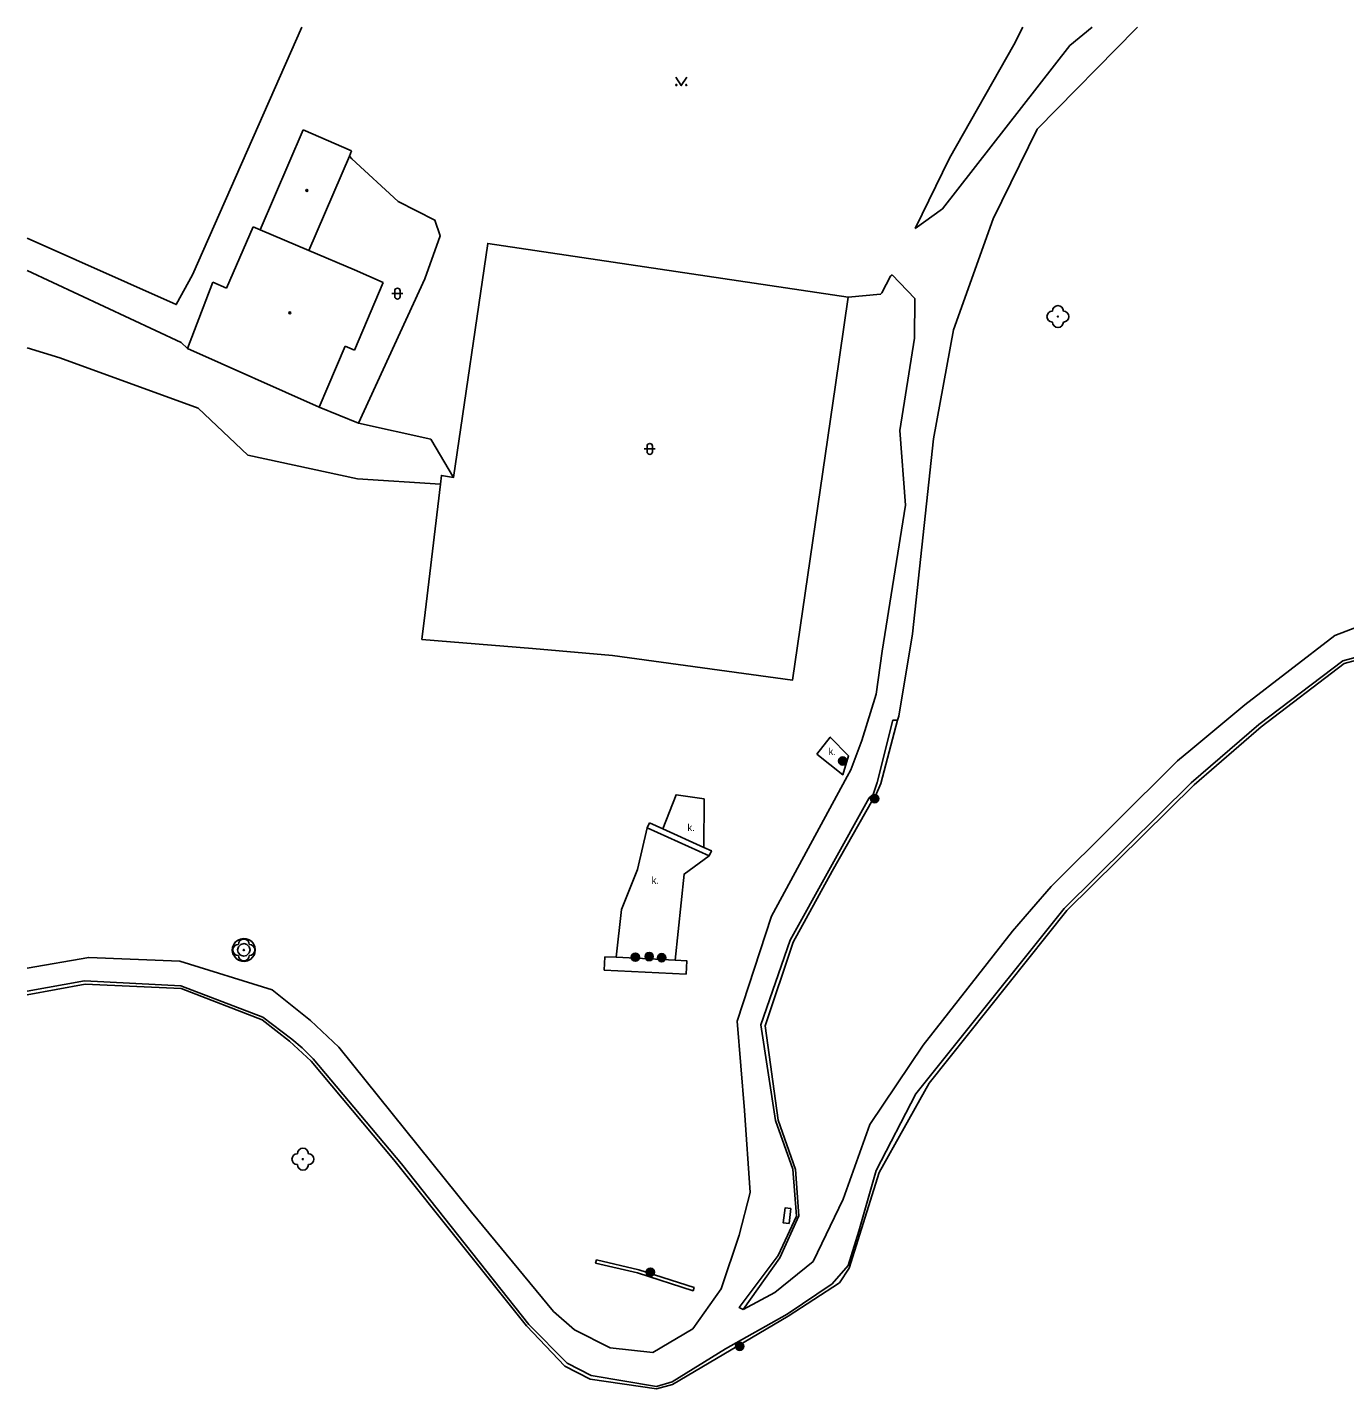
# Model space of a CAD drawing. Extents: x -600391 to -599491, y -1160176 to -1159402.
# Drawn here: x -600391 to -600270.8, y -1159526 to -1159401.8 of the extents above; entities that cross this region are included whole.
import ezdxf

# ---------------------------------------------------------------- set-up
doc = ezdxf.new("R2010")
doc.units = 0
for name, color, linetype in [('Level 11', 7, 'Continuous'), ('Level 22', 7, 'Continuous'), ('Level 31', 7, 'Continuous'), ('Level 36', 7, 'Continuous'), ('Level 39', 7, 'Continuous'), ('Level 40', 7, 'Continuous'), ('Level 51', 7, 'Continuous'), ('Level 52', 7, 'Continuous')]:
    doc.layers.add(name, color=color, linetype=linetype)

msp = doc.modelspace()

# ---------------------------------------------------------------- linework, layer by layer
at = {"layer": 'Level 11'}
msp.add_line((-600391.01, -1159489.73), (-600385.78, -1159488.78), dxfattribs=at)
for points in [[(-600311.57, -1159464.99), (-600311.46, -1159464.63), (-600310.2, -1159457.11), (-600308.28, -1159439.33), (-600306.46, -1159429.38), (-600302.86, -1159419.25), (-600298.84, -1159411.06), (-600289.81, -1159401.88), (-600289.66, -1159401.77)], [(-600293.81, -1159401.77), (-600295.84, -1159403.43), (-600307.48, -1159418.35), (-600309.97, -1159420.12)], [(-600316.07, -1159426.41), (-600348.98, -1159421.49), (-600352.09, -1159442.85)], [(-600312.07, -1159424.35), (-600310.01, -1159426.52), (-600310.04, -1159430.14), (-600311.37, -1159438.58), (-600310.86, -1159445.39), (-600312.98, -1159458.71)], [(-600248.5, -1159459.53), (-600253.38, -1159457.91), (-600263.16, -1159455.54), (-600266.42, -1159455.55), (-600267.14, -1159455.55), (-600271.65, -1159457.28), (-600279.87, -1159463.59), (-600284.81, -1159467.7), (-600286.03, -1159468.71), (-600297.54, -1159480.18), (-600299.34, -1159482.24), (-600301.09, -1159484.24), (-600309.25, -1159494.67), (-600314.1, -1159501.89), (-600316.53, -1159508.72), (-600319.29, -1159514.4), (-600322.78, -1159517.24), (-600325.68, -1159518.79)], [(-600366.85, -1159494.12), (-600365.92, -1159494.89), (-600364.91, -1159495.91), (-600356.86, -1159505.47), (-600345.22, -1159520.14), (-600341.74, -1159523.68), (-600339.55, -1159524.8), (-600333.59, -1159525.79), (-600332.13, -1159525.37), (-600327.27, -1159522.38), (-600321.66, -1159519.19), (-600317.54, -1159516.42), (-600316.09, -1159514.76), (-600315.11, -1159511.64), (-600313.54, -1159506.09), (-600309.91, -1159499.11), (-600306.73, -1159495.15), (-600296.37, -1159482.17), (-600284.77, -1159470.73), (-600278.6, -1159465.38), (-600270.93, -1159459.58), (-600264.06, -1159457.72), (-600254.39, -1159459.84), (-600249.14, -1159461.54)], [(-600249.24, -1159461.86), (-600254.44, -1159460.04), (-600264.07, -1159457.99), (-600270.8, -1159459.83), (-600278.39, -1159465.61), (-600284.51, -1159470.91), (-600296.11, -1159482.37), (-600308.68, -1159498.12), (-600313.26, -1159506.27), (-600315.98, -1159515.01), (-600316.88, -1159516.33)], [(-600316.17, -1159470.15), (-600315.84, -1159469.54), (-600314.83, -1159466.86), (-600313.54, -1159462.63), (-600312.98, -1159458.71)], [(-600325.68, -1159518.79), (-600326.04, -1159518.58), (-600322.48, -1159513.85), (-600320.8, -1159510.25), (-600321.12, -1159505.97), (-600322.72, -1159501.54), (-600324.06, -1159492.81), (-600321.38, -1159485.09), (-600314.16, -1159472.09), (-600313.81, -1159471.77), (-600313.45, -1159470.7), (-600311.99, -1159464.99), (-600311.57, -1159464.99)], [(-600325.68, -1159518.79), (-600322.31, -1159514.06), (-600320.58, -1159510.23), (-600320.89, -1159505.99), (-600322.46, -1159501.5), (-600323.65, -1159492.88), (-600321.1, -1159485.26), (-600317.54, -1159478.77), (-600313.82, -1159472.24), (-600313.59, -1159471.91), (-600313.1, -1159470.78), (-600311.57, -1159464.99)], [(-600318.95, -1159468.1), (-600317.71, -1159466.54), (-600316.05, -1159468.26), (-600316.57, -1159469.98), (-600318.95, -1159468.1)], [(-600391.01, -1159487.64), (-600385.39, -1159486.65), (-600377.08, -1159487), (-600368.64, -1159489.62), (-600365.14, -1159492.4), (-600362.57, -1159494.84), (-600350.46, -1159509.89), (-600342.98, -1159518.95), (-600341.06, -1159520.63), (-600337.81, -1159522.27), (-600333.9, -1159522.71), (-600330.27, -1159520.55), (-600327.68, -1159516.88), (-600326.04, -1159511.99), (-600325.04, -1159508.1), (-600325.53, -1159500.63), (-600326.21, -1159492.47), (-600323.09, -1159482.89), (-600316.17, -1159470.15)], [(-600333, -1159474.91), (-600331.78, -1159471.8), (-600329.23, -1159472.18), (-600329.25, -1159476.61)], [(-600334.43, -1159474.82), (-600334.22, -1159474.36)], [(-600334.22, -1159474.36), (-600333, -1159474.91)], [(-600334.43, -1159474.82), (-600335.32, -1159478.62), (-600336.77, -1159482.27), (-600337.26, -1159486.64)], [(-600328.78, -1159477.38), (-600334.43, -1159474.82)], [(-600333, -1159474.91), (-600329.25, -1159476.61)], [(-600329.25, -1159476.61), (-600328.57, -1159476.92), (-600328.78, -1159477.38)], [(-600328.78, -1159477.38), (-600331.06, -1159479.04), (-600331.88, -1159486.9)], [(-600371.29, -1159484.92), (-600371.02, -1159484.94), (-600370.75, -1159485.04), (-600370.52, -1159485.21), (-600370.36, -1159485.4), (-600370.24, -1159485.66), (-600370.19, -1159485.99), (-600370.22, -1159486.22), (-600370.31, -1159486.44), (-600370.44, -1159486.64), (-600370.61, -1159486.8), (-600370.91, -1159486.95), (-600371.16, -1159487.01), (-600371.43, -1159487), (-600371.72, -1159486.89), (-600371.93, -1159486.75), (-600372.1, -1159486.55), (-600372.23, -1159486.31), (-600372.29, -1159486.02), (-600372.26, -1159485.74), (-600372.13, -1159485.41), (-600372, -1159485.24), (-600371.77, -1159485.06), (-600371.55, -1159484.97), (-600371.29, -1159484.92)], [(-600371.81, -1159485.95), (-600371.74, -1159485.68), (-600371.52, -1159485.46), (-600371.21, -1159485.39), (-600370.95, -1159485.47), (-600370.75, -1159485.68), (-600370.66, -1159485.97), (-600370.74, -1159486.23), (-600370.99, -1159486.48), (-600371.24, -1159486.53), (-600371.53, -1159486.45), (-600371.75, -1159486.21), (-600371.81, -1159485.95)], [(-600331.88, -1159486.9), (-600330.81, -1159486.95), (-600330.87, -1159488.17), (-600338.35, -1159487.81), (-600338.29, -1159486.59)], [(-600338.29, -1159486.59), (-600337.26, -1159486.64)], [(-600337.26, -1159486.64), (-600331.88, -1159486.9)], [(-600391.01, -1159490.07), (-600385.73, -1159489.09), (-600376.95, -1159489.5), (-600369.57, -1159492.33), (-600367.06, -1159494.29), (-600365.1, -1159496.11), (-600357.54, -1159505.13), (-600345.44, -1159520.26), (-600341.95, -1159523.94), (-600339.62, -1159525.12)], [(-600385.78, -1159488.78), (-600376.98, -1159489.24), (-600369.49, -1159492.11), (-600366.85, -1159494.12)], [(-600321.48, -1159510.94), (-600322, -1159510.88), (-600321.84, -1159509.51), (-600321.32, -1159509.57), (-600321.48, -1159510.94)], [(-600339.06, -1159514.25), (-600335.2, -1159515.15), (-600330.15, -1159516.78), (-600330.24, -1159517.07), (-600335.32, -1159515.44), (-600339.13, -1159514.55), (-600339.06, -1159514.25)], [(-600339.62, -1159525.12), (-600333.59, -1159526.01), (-600332.1, -1159525.63), (-600321.55, -1159519.38), (-600316.88, -1159516.33)]]:
    msp.add_lwpolyline(points, dxfattribs=at)
at = {"layer": 'Level 22'}
for centre in [(-600296.94, -1159428.17), (-600371.24, -1159485.97), (-600365.85, -1159505.06)]:
    msp.add_circle(centre, 0.05, dxfattribs=at)
for centre, start, end in [((-600296.94, -1159427.67), 0, 180), ((-600297.44, -1159428.17), 90, 270), ((-600296.44, -1159428.17), 270, 90), ((-600296.94, -1159428.67), 180, 0), ((-600371.74, -1159485.97), 90, 270), ((-600371.24, -1159485.47), 0, 180), ((-600370.74, -1159485.97), 270, 90), ((-600371.24, -1159486.47), 180, 0), ((-600365.85, -1159504.56), 0, 180), ((-600366.35, -1159505.06), 90, 270), ((-600365.85, -1159505.56), 180, 0), ((-600365.35, -1159505.06), 270, 90)]:
    msp.add_arc(centre, 0.5, start, end, dxfattribs=at)
at = {"layer": 'Level 31'}
for centre, radius in [((-600316.59, -1159468.73), 0.375), ((-600316.59, -1159468.73), 0.305), ((-600316.59, -1159468.73), 0.235), ((-600316.59, -1159468.73), 0.165), ((-600316.59, -1159468.73), 0.0781), ((-600313.66, -1159472.16), 0.375), ((-600313.66, -1159472.16), 0.305), ((-600313.66, -1159472.16), 0.235), ((-600313.66, -1159472.16), 0.165), ((-600313.66, -1159472.16), 0.0781), ((-600335.51, -1159486.63), 0.375), ((-600335.51, -1159486.63), 0.305), ((-600335.51, -1159486.63), 0.235), ((-600335.51, -1159486.63), 0.165), ((-600335.51, -1159486.63), 0.0781), ((-600334.24, -1159486.57), 0.375), ((-600334.24, -1159486.57), 0.305), ((-600334.24, -1159486.57), 0.235), ((-600334.24, -1159486.57), 0.165), ((-600334.24, -1159486.57), 0.0781), ((-600333.1, -1159486.68), 0.375), ((-600333.1, -1159486.68), 0.305), ((-600333.1, -1159486.68), 0.235), ((-600333.1, -1159486.68), 0.165), ((-600333.1, -1159486.68), 0.0781), ((-600334.13, -1159515.37), 0.375), ((-600334.13, -1159515.37), 0.305), ((-600334.13, -1159515.37), 0.235), ((-600334.13, -1159515.37), 0.165), ((-600334.13, -1159515.37), 0.0781), ((-600325.98, -1159522.14), 0.375), ((-600325.98, -1159522.14), 0.305), ((-600325.98, -1159522.14), 0.235), ((-600325.98, -1159522.14), 0.165), ((-600325.98, -1159522.14), 0.0781)]:
    msp.add_circle(centre, radius, dxfattribs=at)
at = {"layer": 'Level 36'}
for p, q in [((-600357.72, -1159426.08), (-600356.72, -1159426.08)), ((-600357.47, -1159425.83), (-600357.47, -1159426.33)), ((-600356.97, -1159425.83), (-600356.97, -1159426.33)), ((-600334.69, -1159440.25), (-600333.69, -1159440.25)), ((-600334.44, -1159440), (-600334.44, -1159440.5)), ((-600333.94, -1159440), (-600333.94, -1159440.5))]:
    msp.add_line(p, q, dxfattribs=at)
msp.add_lwpolyline([(-600331.81, -1159406.34), (-600331.31, -1159407.09), (-600330.81, -1159406.34)], dxfattribs=at)
for centre in [(-600331.76, -1159407.04), (-600330.86, -1159407.04)]:
    msp.add_circle(centre, 0.05, dxfattribs=at)
for centre, start, end in [((-600357.22, -1159425.83), 0, 180), ((-600357.22, -1159426.33), 180, 0), ((-600334.19, -1159440), 0, 180), ((-600334.19, -1159440.5), 180, 0)]:
    msp.add_arc(centre, 0.25, start, end, dxfattribs=at)
at = {"layer": 'Level 39'}
for centre, radius in [((-600365.48, -1159416.66), 0.09), ((-600365.48, -1159416.66), 0.0398), ((-600367.05, -1159427.82), 0.09), ((-600367.05, -1159427.82), 0.0398)]:
    msp.add_circle(centre, radius, dxfattribs=at)
at = {"layer": 'Level 51'}
for points in [[(-600365.96, -1159401.77), (-600375.91, -1159424.37), (-600377.4, -1159427.07), (-600391.01, -1159421.02)], [(-600309.97, -1159420.12), (-600306.82, -1159413.73), (-600300.96, -1159403.39), (-600300.13, -1159401.77)], [(-600354.73, -1159424.73), (-600353.31, -1159420.8), (-600353.81, -1159419.37), (-600357.16, -1159417.68), (-600361.38, -1159413.79), (-600361.6, -1159413.52)], [(-600376.39, -1159431.09), (-600376.96, -1159430.55), (-600391.01, -1159423.96)], [(-600360.78, -1159437.91), (-600354.73, -1159424.73)], [(-600316.07, -1159426.41), (-600313.13, -1159426.13), (-600313, -1159426.01), (-600312.23, -1159424.48)], [(-600312.23, -1159424.48), (-600312.07, -1159424.35)], [(-600353.29, -1159443.45), (-600354.27, -1159451.62), (-600354.7, -1159455.19), (-600354.99, -1159457.63), (-600344.88, -1159458.47), (-600337.59, -1159459.1), (-600321.15, -1159461.34), (-600317.23, -1159434.39), (-600316.07, -1159426.41)], [(-600391.01, -1159431.03), (-600388.04, -1159431.95), (-600375.42, -1159436.52), (-600370.86, -1159440.82), (-600360.86, -1159442.99), (-600353.29, -1159443.45)], [(-600364.36, -1159436.43), (-600360.78, -1159437.91)], [(-600353.29, -1159443.45), (-600353.2, -1159442.67), (-600352.09, -1159442.85), (-600354.18, -1159439.35), (-600360.78, -1159437.91)]]:
    msp.add_lwpolyline(points, dxfattribs=at)
at = {"layer": 'Level 52'}
for points in [[(-600369.76, -1159420.25), (-600365.82, -1159411.14)], [(-600365.82, -1159411.14), (-600361.4, -1159413.05)], [(-600361.6, -1159413.52), (-600365.32, -1159422.14)], [(-600361.4, -1159413.05), (-600361.6, -1159413.52)], [(-600372.81, -1159425.58), (-600370.39, -1159419.97)], [(-600370.39, -1159419.97), (-600369.76, -1159420.25)], [(-600369.76, -1159420.25), (-600365.32, -1159422.14)], [(-600365.32, -1159422.14), (-600361.15, -1159423.92)], [(-600361.15, -1159423.92), (-600358.51, -1159425.05)], [(-600376.39, -1159431.09), (-600374.06, -1159425.03)], [(-600374.06, -1159425.03), (-600372.81, -1159425.58)], [(-600358.51, -1159425.05), (-600361.15, -1159431.23)], [(-600364.36, -1159436.43), (-600376.39, -1159431.09)], [(-600361.99, -1159430.88), (-600364.36, -1159436.43)], [(-600361.15, -1159431.23), (-600361.99, -1159430.88)]]:
    msp.add_lwpolyline(points, dxfattribs=at)

# ---------------------------------------------------------------- texts
at = {"layer": 'Level 40'}
for p in [(-600317.87, -1159468.18), (-600330.75, -1159475.12), (-600334.02, -1159479.94)]:
    msp.add_text('k. ', height=0.65, dxfattribs=at).set_placement(p)

doc.saveas('drawing.dxf')
